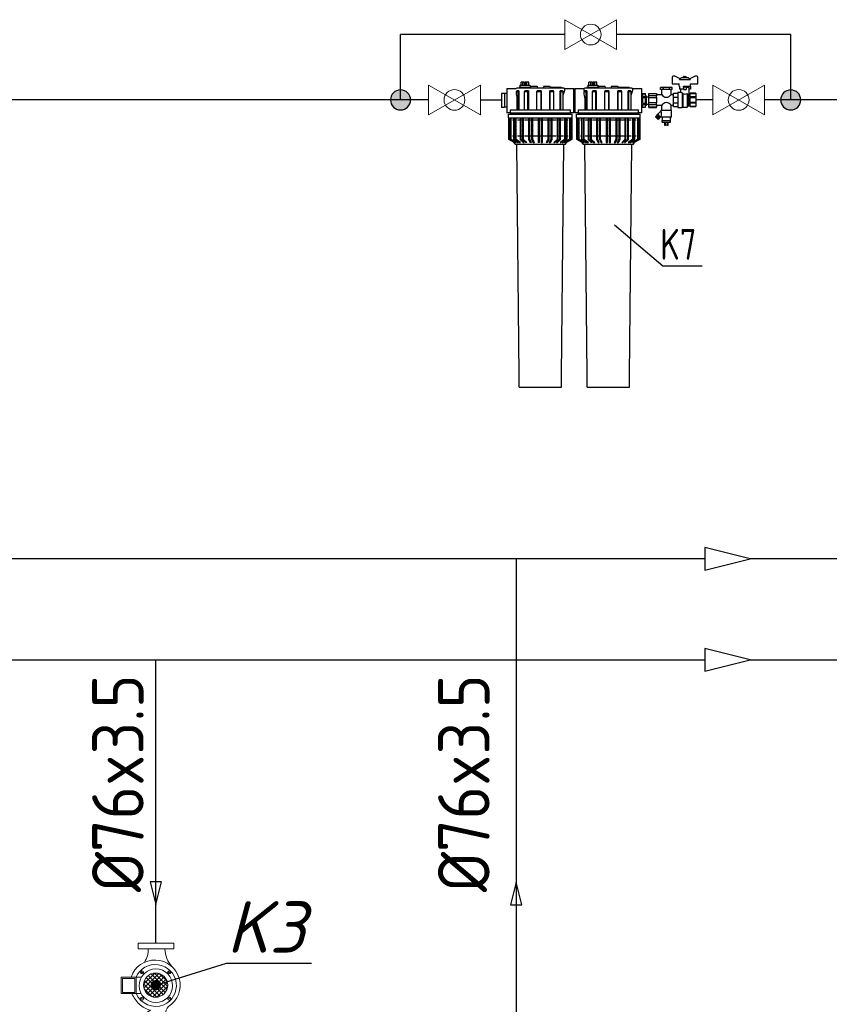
# Model space of a CAD drawing. Header units: metres. Extents: x -54598 to 1827199, y -329446 to -256744.
# Tile 461 of 474: x 283281 to 291151, y -280328 to -270762. Entities that reach past the tile are written whole.
import ezdxf
from ezdxf import colors
from ezdxf.entities.mleader import LeaderData, LeaderLine
from ezdxf.enums import TextEntityAlignment as Align
from ezdxf.lldxf.tags import DXFTag
from ezdxf.math import Vec2, Vec3

# ---------------------------------------------------------------- set-up
doc = ezdxf.new("R2010")
doc.units = ezdxf.units.M
doc.linetypes.add('CONTINOUS', pattern=[0])
doc.layers.add('M_01-HVL', color=240, linetype='Continuous')
for name, color, linetype, lineweight in [('SGM-M-300-DCW', 4, 'ACAD_ISO10W100', 30), ('SGM-M-500-1-HI-HWS-RAD', 1, 'CONTINOUS', 30), ('SGM-M-500-2-HI-HWR-RAD', 7, 'HIDDEN', 30), ('SGM-M-500-9-HI-EQM', 150, 'CONTINOUS', 20), ('SGM-M-700-17-HVAC-WS-COOL-TEXT', 150, 'CONTINOUS', 30)]:
    doc.layers.add(name, color=color, linetype=linetype, lineweight=lineweight)
doc.styles.add('CP_ATTR', font='isocpeur.ttf', dxfattribs={"width": 0.9})
doc.styles.add('ISOC-330-0.77', font='isocpeui.ttf', dxfattribs={"width": 0.77, "height": 330})
doc.styles.add('ISOCPEUR', font='isocpeui.ttf')
doc.styles.add('mek-txt', font='isocpeur.ttf', dxfattribs={"width": 0.9})
doc.styles.add('SGM_MKN', font='isocpeur.ttf', dxfattribs={"width": 0.9, "height": 100})
tags = doc.linetypes.add('ACAD_ISO10W100', pattern=[18.5, 12, -3, 0.5, -3]).pattern_tags.tags
tags[10:11] = [DXFTag(74, 4), DXFTag(75, 0), DXFTag(340, '0'), DXFTag(46, 1.0), DXFTag(50, 0.0), DXFTag(44, 0.0), DXFTag(45, 0.0)]
tags[8:9] = [DXFTag(74, 4), DXFTag(75, 0), DXFTag(340, '0'), DXFTag(46, 1.0), DXFTag(50, 0.0), DXFTag(44, 0.0), DXFTag(45, 0.0)]
tags[6:7] = [DXFTag(74, 4), DXFTag(75, 0), DXFTag(340, '0'), DXFTag(46, 1.0), DXFTag(50, 0.0), DXFTag(44, 0.0), DXFTag(45, 0.0)]
tags[4:5] = [DXFTag(74, 4), DXFTag(75, 0), DXFTag(340, '0'), DXFTag(46, 1.0), DXFTag(50, 0.0), DXFTag(44, 0.0), DXFTag(45, 0.0)]
tags = doc.linetypes.add('HIDDEN', pattern=[0.375, 0.25, -0.125]).pattern_tags.tags
tags[6:7] = [DXFTag(74, 4), DXFTag(75, 0), DXFTag(340, '0'), DXFTag(46, 1.0), DXFTag(50, 0.0), DXFTag(44, 0.0), DXFTag(45, 0.0)]
tags[4:5] = [DXFTag(74, 4), DXFTag(75, 0), DXFTag(340, '0'), DXFTag(46, 1.0), DXFTag(50, 0.0), DXFTag(44, 0.0), DXFTag(45, 0.0)]

# ---------------------------------------------------------------- blocks, each defined once
blk = doc.blocks.new('CPHS_145')
h = blk.add_hatch(color=256)
edge = h.paths.add_edge_path()
edge.add_arc((0, 0), 0.15, 0, 360)
blk.add_circle((0, 0), 0.15)
at = {"linetype": 'ByBlock', "style": 'CP_ATTR', "flags": 9}
for tag, height, p in [('VAL', 0.025, (-0.094, 0.034)), ('NAME', 0.00005, (-0.092, -0.018)), ('GROUP', 0.00005, (-0.092, -0.018)), ('NUMBER', 0.00005, (-0.092, -0.019)), ('PRODUCER', 0.00005, (-0.092, -0.018)), ('ARTICLE', 0.00005, (-0.092, -0.018)), ('CHARACTER', 0.00005, (-0.092, -0.018)), ('PN', 0.00005, (-0.092, -0.018)), ('TEMPERATURE', 0.00005, (-0.092, -0.018)), ('FLOW', 0.00005, (-0.092, -0.018)), ('VOLTAGE', 0.00005, (-0.092, -0.019)), ('WEIGHT', 0.00005, (-0.092, -0.018)), ('OTHER', 0.00005, (-0.092, -0.018)), ('PRODUCT-TYPE', 0.00005, (-0.092, -0.019)), ('ORDER-NO', 0.00005, (-0.092, -0.019)), ('POWER', 0.00005, (-0.092, -0.019)), ('DN', 0.00005, (-0.091, -0.019))]:
    blk.add_attdef(tag, text='', height=height, dxfattribs=at).set_placement(p, align=Align.MIDDLE_LEFT)
blk = doc.blocks.new('Корпус Reflex Fillsoft FG II')
at = {"extrusion": (0, 1, 0)}
for p, q in [((8752.33, 1080.09), (8752.33, 1082.84)), ((8754.21, 1082.84), (8752.33, 1082.84)), ((8754.21, 1080.09), (8754.21, 1082.84)), ((8755.71, 1082.84), (8754.21, 1082.84)), ((8755.71, 1080.34), (8755.71, 1082.84)), ((8757.96, 1082.84), (8756.46, 1082.84)), ((8756.46, 1082.84), (8756.46, 1080.34)), ((8757.96, 1080.09), (8757.96, 1082.84)), ((8759.83, 1082.84), (8757.96, 1082.84)), ((8759.83, 1080.09), (8759.83, 1082.84)), ((8818.33, 1080.09), (8818.33, 1082.84)), ((8820.21, 1082.84), (8818.33, 1082.84)), ((8820.21, 1080.09), (8820.21, 1082.84)), ((8821.71, 1082.84), (8820.21, 1082.84)), ((8821.71, 1080.34), (8821.71, 1082.84)), ((8823.96, 1082.84), (8822.46, 1082.84)), ((8822.46, 1082.84), (8822.46, 1080.34)), ((8823.96, 1080.09), (8823.96, 1082.84)), ((8825.83, 1082.84), (8823.96, 1082.84)), ((8825.83, 1080.09), (8825.83, 1082.84)), ((8899.08, 1087.59), (8899.08, 1081.24)), ((8899.23, 1081.09), (8906.08, 1081.09)), ((8901.83, 1088.59), (8900.08, 1088.59)), ((8906.97, 1086.05), (8901.83, 1088.59)), ((8906.08, 1079.09), (8906.08, 1081.09)), ((8916.93, 1085.13), (8906.24, 1085.13)), ((8907.09, 1085.99), (8906.97, 1086.05)), ((8908.05, 1087.09), (8907, 1086.04)), ((8911.58, 1087.09), (8908.05, 1087.09)), ((8913.27, 1087.35), (8909.89, 1087.35)), ((8909.89, 1087.35), (8909.89, 1087.09)), ((8910.46, 1088.27), (8910.33, 1088.2)), ((8910.33, 1087.35), (8910.33, 1088.2)), ((8910.46, 1088.27), (8912.71, 1088.27)), ((8911.58, 1087.35), (8911.58, 1088.08)), ((8915.11, 1087.09), (8911.58, 1087.09)), ((8912.71, 1088.27), (8912.83, 1088.2)), ((8912.83, 1087.35), (8912.83, 1088.2)), ((8913.27, 1087.35), (8913.27, 1087.09)), ((8915.11, 1087.09), (8916.15, 1086.06)), ((8917.08, 1081.09), (8923.93, 1081.09)), ((8917.08, 1079.09), (8917.08, 1081.09)), ((8923.08, 1088.59), (8921.37, 1088.59)), ((8924.08, 1081.24), (8924.08, 1087.59)), ((8736.33, 1071.84), (8733.33, 1071.84)), ((8733.33, 1071.84), (8733.33, 1065.09)), ((8736.33, 1071.84), (8736.33, 1065.09)), ((8738.58, 1071.69), (8736.33, 1071.69)), ((8738.58, 1076.59), (8738.58, 1065.09)), ((8738.58, 1076.59), (8747.58, 1076.59)), ((8748.36, 1074.59), (8747.74, 1073.89)), ((8747.74, 1071.28), (8747.74, 1073.89)), ((8747.74, 1073.89), (8749.52, 1073.89)), ((8749.25, 1074.59), (8748.36, 1074.59)), ((8793.08, 1077.09), (8749.08, 1077.09)), ((8750.14, 1074.59), (8749.25, 1074.59)), ((8749.52, 1073.89), (8750.14, 1074.59)), ((8749.52, 1056.09), (8749.52, 1073.89)), ((8750.21, 1074.59), (8750.14, 1074.59)), ((8750.21, 1074.59), (8750.21, 1056.09)), ((8750.66, 1078.09), (8750.33, 1077.09)), ((8750.66, 1078.09), (8761.51, 1078.09)), ((8751.26, 1080.09), (8751.08, 1078.09)), ((8751.26, 1080.09), (8760.91, 1080.09)), ((8756.46, 1080.34), (8755.71, 1080.34)), ((8756.09, 1074.59), (8755.71, 1073.89)), ((8755.71, 1056.09), (8755.71, 1073.89)), ((8755.71, 1073.89), (8759, 1073.89)), ((8757.74, 1074.59), (8756.09, 1074.59)), ((8759.38, 1074.59), (8757.74, 1074.59)), ((8759, 1073.89), (8759.38, 1074.59)), ((8759, 1056.09), (8759, 1073.89)), ((8759.43, 1074.59), (8759.38, 1074.59)), ((8759.43, 1074.59), (8759.43, 1056.09)), ((8760.91, 1080.09), (8761.08, 1078.09)), ((8761.82, 1079.09), (8761.21, 1077.09)), ((8761.51, 1078.09), (8761.51, 1078.08)), ((8761.82, 1079.09), (8767.85, 1079.09)), ((8767.84, 1074.59), (8767.8, 1073.89)), ((8767.8, 1056.09), (8767.8, 1073.89)), ((8767.8, 1073.89), (8771.72, 1073.89)), ((8769.8, 1074.59), (8767.84, 1074.59)), ((8767.85, 1079.09), (8768.46, 1077.09)), ((8771.76, 1074.59), (8769.8, 1074.59)), ((8771.72, 1073.89), (8771.76, 1074.59)), ((8771.72, 1056.09), (8771.72, 1073.89)), ((8771.76, 1074.59), (8771.76, 1056.09)), ((8771.76, 1074.59), (8771.76, 1074.59)), ((8774.32, 1079.09), (8773.71, 1077.09)), ((8774.32, 1079.09), (8780.35, 1079.09)), ((8780.35, 1079.09), (8780.96, 1077.09)), ((8780.42, 1056.09), (8780.42, 1074.59)), ((8780.46, 1074.59), (8780.42, 1074.59)), ((8782.21, 1074.59), (8780.46, 1074.59)), ((8780.46, 1074.59), (8780.78, 1073.89)), ((8780.66, 1078.09), (8780.65, 1078.08)), ((8780.66, 1078.09), (8791.51, 1078.09)), ((8780.78, 1056.09), (8780.78, 1073.89)), ((8780.78, 1073.89), (8784.27, 1073.89)), ((8783.95, 1074.59), (8782.21, 1074.59)), ((8784.27, 1073.89), (8783.95, 1074.59)), ((8784.27, 1056.09), (8784.27, 1073.89)), ((8790.5, 1056.09), (8790.5, 1074.59)), ((8790.56, 1074.59), (8790.5, 1074.59)), ((8791.63, 1074.59), (8790.56, 1074.59)), ((8790.56, 1074.59), (8791.15, 1073.89)), ((8791.15, 1056.09), (8791.15, 1073.89)), ((8791.15, 1073.89), (8793.29, 1073.89)), ((8791.51, 1078.09), (8791.83, 1077.09)), ((8792.7, 1074.59), (8791.63, 1074.59)), ((8793.29, 1073.89), (8792.7, 1074.59)), ((8793.29, 1056.09), (8793.29, 1073.89)), ((8794.58, 1076.59), (8803.58, 1076.59)), ((8803.58, 1065.09), (8803.58, 1076.59)), ((8804.58, 1072.59), (8803.58, 1072.59)), ((8804.58, 1076.59), (8804.58, 1065.09)), ((8804.58, 1076.59), (8813.58, 1076.59)), ((8814.36, 1074.59), (8813.74, 1073.89)), ((8813.74, 1071.28), (8813.74, 1073.89)), ((8813.74, 1073.89), (8815.52, 1073.89)), ((8815.25, 1074.59), (8814.36, 1074.59)), ((8859.08, 1077.09), (8815.08, 1077.09)), ((8816.14, 1074.59), (8815.25, 1074.59)), ((8815.52, 1073.89), (8816.14, 1074.59)), ((8815.52, 1056.09), (8815.52, 1073.89)), ((8816.21, 1074.59), (8816.14, 1074.59)), ((8816.21, 1074.59), (8816.21, 1056.09)), ((8816.66, 1078.09), (8816.33, 1077.09)), ((8816.66, 1078.09), (8827.51, 1078.09)), ((8817.26, 1080.09), (8817.08, 1078.09)), ((8817.26, 1080.09), (8826.91, 1080.09)), ((8822.46, 1080.34), (8821.71, 1080.34)), ((8822.09, 1074.59), (8821.71, 1073.89)), ((8821.71, 1056.09), (8821.71, 1073.89)), ((8821.71, 1073.89), (8825, 1073.89)), ((8823.74, 1074.59), (8822.09, 1074.59)), ((8825.38, 1074.59), (8823.74, 1074.59)), ((8825, 1073.89), (8825.38, 1074.59)), ((8825, 1056.09), (8825, 1073.89)), ((8825.43, 1074.59), (8825.38, 1074.59)), ((8825.43, 1074.59), (8825.43, 1056.09)), ((8826.91, 1080.09), (8827.08, 1078.09)), ((8827.82, 1079.09), (8827.21, 1077.09)), ((8827.51, 1078.09), (8827.51, 1078.08)), ((8827.82, 1079.09), (8833.85, 1079.09)), ((8833.84, 1074.59), (8833.8, 1073.89)), ((8833.8, 1056.09), (8833.8, 1073.89)), ((8833.8, 1073.89), (8837.72, 1073.89)), ((8835.8, 1074.59), (8833.84, 1074.59)), ((8833.85, 1079.09), (8834.46, 1077.09)), ((8837.76, 1074.59), (8835.8, 1074.59)), ((8837.72, 1073.89), (8837.76, 1074.59)), ((8837.72, 1056.09), (8837.72, 1073.89)), ((8837.76, 1074.59), (8837.76, 1056.09)), ((8837.76, 1074.59), (8837.76, 1074.59)), ((8840.32, 1079.09), (8839.71, 1077.09)), ((8840.32, 1079.09), (8846.35, 1079.09)), ((8846.35, 1079.09), (8846.96, 1077.09)), ((8846.42, 1056.09), (8846.42, 1074.59)), ((8846.46, 1074.59), (8846.42, 1074.59)), ((8848.21, 1074.59), (8846.46, 1074.59)), ((8846.46, 1074.59), (8846.78, 1073.89)), ((8846.66, 1078.09), (8846.65, 1078.08)), ((8846.66, 1078.09), (8857.51, 1078.09)), ((8846.78, 1056.09), (8846.78, 1073.89)), ((8846.78, 1073.89), (8850.27, 1073.89)), ((8849.95, 1074.59), (8848.21, 1074.59)), ((8850.27, 1073.89), (8849.95, 1074.59)), ((8850.27, 1056.09), (8850.27, 1073.89)), ((8856.5, 1056.09), (8856.5, 1074.59)), ((8856.56, 1074.59), (8856.5, 1074.59)), ((8857.63, 1074.59), (8856.56, 1074.59)), ((8856.56, 1074.59), (8857.15, 1073.89)), ((8857.15, 1056.09), (8857.15, 1073.89)), ((8857.15, 1073.89), (8859.29, 1073.89)), ((8857.51, 1078.09), (8857.83, 1077.09)), ((8858.7, 1074.59), (8857.63, 1074.59)), ((8859.29, 1073.89), (8858.7, 1074.59)), ((8859.29, 1056.09), (8859.29, 1073.89)), ((8860.58, 1076.59), (8869.58, 1076.59)), ((8869.58, 1065.09), (8869.58, 1076.59)), ((8869.58, 1071.69), (8873.33, 1071.69)), ((8870.83, 1071.66), (8873.33, 1071.66)), ((8870.83, 1068.91), (8870.83, 1071.66)), ((8873.33, 1071.66), (8873.33, 1071.69)), ((8873.33, 1068.91), (8873.33, 1071.66)), ((8876.63, 1071.82), (8876.63, 1071.84)), ((8876.63, 1071.84), (8884.13, 1071.84)), ((8876.63, 1071.82), (8884.13, 1071.82)), ((8876.63, 1069.52), (8876.63, 1071.82)), ((8884.13, 1071.82), (8884.13, 1071.84)), ((8884.13, 1071.82), (8884.13, 1069.52)), ((8887.81, 1075.59), (8887.81, 1077.59)), ((8890.7, 1077.59), (8887.81, 1077.59)), ((8890.7, 1075.59), (8887.81, 1075.59)), ((8889.08, 1070.81), (8889.08, 1075.59)), ((8890.7, 1075.59), (8890.7, 1077.59)), ((8896.47, 1077.59), (8890.7, 1077.59)), ((8896.47, 1075.59), (8890.7, 1075.59)), ((8896.47, 1075.59), (8896.47, 1077.59)), ((8899.36, 1077.59), (8896.47, 1077.59)), ((8899.36, 1075.59), (8896.47, 1075.59)), ((8898.08, 1070.81), (8898.08, 1075.59)), ((8899.36, 1075.59), (8899.36, 1077.59)), ((8900.63, 1068.28), (8900.63, 1072.09)), ((8900.63, 1072.09), (8904.63, 1072.09)), ((8904.63, 1073.09), (8904.63, 1058.09)), ((8904.63, 1073.09), (8907.58, 1073.09)), ((8906.08, 1079.09), (8906.23, 1079.09)), ((8906.23, 1079.09), (8906.23, 1076.09)), ((8910.33, 1076.09), (8906.23, 1076.09)), ((8907.58, 1073.09), (8907.58, 1076.09)), ((8908.77, 1072.53), (8908.77, 1058.09)), ((8909.63, 1071.66), (8909.63, 1058.59)), ((8910.33, 1078.09), (8910.33, 1079.09)), ((8910.33, 1079.09), (8917.08, 1079.09)), ((8910.33, 1078.09), (8910.33, 1075.59)), ((8912.83, 1078.09), (8910.33, 1078.09)), ((8910.33, 1075.59), (8912.83, 1075.59)), ((8912.83, 1078.09), (8912.83, 1075.59)), ((8912.83, 1078.09), (8915.58, 1078.09)), ((8913.64, 1071.69), (8913.64, 1058.59)), ((8914.08, 1078.09), (8914.08, 1079.09)), ((8915.58, 1071.34), (8915.58, 1078.09)), ((8915.64, 1076.09), (8915.58, 1076.09)), ((8915.64, 1076.09), (8915.64, 1079.09)), ((8916.94, 1076.09), (8915.64, 1076.09)), ((8916.63, 1072.09), (8916.63, 1071.92)), ((8922.13, 1072.09), (8916.63, 1072.09)), ((8916.63, 1071.92), (8922.13, 1071.92)), ((8916.63, 1068.45), (8916.63, 1071.92)), ((8916.94, 1079.09), (8916.94, 1076.09)), ((8922.13, 1072.09), (8922.13, 1071.92)), ((8922.13, 1071.92), (8922.13, 1068.45)), ((8733.33, 1065.09), (8733.33, 1058.34)), ((8736.33, 1065.09), (8736.33, 1058.34)), ((8738.58, 1065.09), (8738.58, 1053.09)), ((8748.66, 1056.09), (8748.66, 1065.09)), ((8804.58, 1071.1), (8803.58, 1071.1)), ((8804.58, 1068.43), (8803.58, 1068.43)), ((8803.58, 1053.09), (8803.58, 1065.09)), ((8804.58, 1065.09), (8803.58, 1065.09)), ((8804.58, 1065.09), (8804.58, 1053.09)), ((8814.66, 1056.09), (8814.66, 1065.09)), ((8869.58, 1053.09), (8869.58, 1065.09)), ((8870.83, 1068.91), (8873.33, 1068.91)), ((8870.83, 1067.84), (8873.33, 1067.84)), ((8870.83, 1062.34), (8870.83, 1067.84)), ((8870.83, 1062.34), (8873.33, 1062.34)), ((8873.33, 1069.59), (8874.33, 1069.59)), ((8873.33, 1067.84), (8873.33, 1068.91)), ((8873.33, 1062.34), (8873.33, 1067.84)), ((8873.33, 1061.27), (8873.33, 1062.34)), ((8874.33, 1060.59), (8874.33, 1069.59)), ((8874.33, 1068.59), (8876.63, 1068.59)), ((8884.13, 1069.52), (8876.63, 1069.52)), ((8876.63, 1067.98), (8876.63, 1069.52)), ((8876.63, 1067.98), (8884.13, 1067.98)), ((8876.63, 1062.89), (8876.63, 1067.98)), ((8884.13, 1062.89), (8876.63, 1062.89)), ((8876.63, 1061.25), (8876.63, 1062.89)), ((8884.13, 1070.81), (8889.08, 1070.81)), ((8884.13, 1067.98), (8884.13, 1069.52)), ((8884.13, 1067.98), (8884.13, 1062.89)), ((8884.13, 1061.25), (8884.13, 1062.89)), ((8898.08, 1070.81), (8900.63, 1070.81)), ((8900.63, 1062.9), (8900.63, 1068.28)), ((8900.63, 1068.28), (8904.63, 1068.28)), ((8900.63, 1059.09), (8900.63, 1062.9)), ((8900.63, 1062.9), (8904.63, 1062.9)), ((8915.13, 1071.04), (8915.13, 1059.84)), ((8915.58, 1071.34), (8916.63, 1071.34)), ((8916.63, 1068.45), (8916.63, 1068.05)), ((8922.13, 1068.45), (8916.63, 1068.45)), ((8916.63, 1068.05), (8922.13, 1068.05)), ((8916.63, 1063.13), (8916.63, 1068.05)), ((8916.63, 1063.13), (8916.63, 1062.73)), ((8922.13, 1063.13), (8916.63, 1063.13)), ((8916.63, 1062.73), (8922.13, 1062.73)), ((8916.63, 1059.25), (8916.63, 1062.73)), ((8922.13, 1068.45), (8922.13, 1068.05)), ((8922.13, 1068.05), (8922.13, 1063.13)), ((8922.13, 1063.13), (8922.13, 1062.73)), ((8922.13, 1062.73), (8922.13, 1059.25)), ((8736.33, 1058.34), (8733.33, 1058.34)), ((8738.58, 1058.49), (8736.33, 1058.49)), ((8741.76, 1053.09), (8738.58, 1053.09)), ((8741.76, 1056.09), (8741.76, 1053.09)), ((8741.76, 1056.09), (8800.41, 1056.09)), ((8741.76, 1053.09), (8800.41, 1053.09)), ((8744.33, 1051.74), (8744.33, 1053.09)), ((8797.83, 1051.74), (8797.83, 1053.09)), ((8800.41, 1053.09), (8800.41, 1056.09)), ((8803.58, 1053.09), (8800.41, 1053.09)), ((8804.58, 1061.75), (8803.58, 1061.75)), ((8804.58, 1059.07), (8803.58, 1059.07)), ((8804.58, 1057.59), (8803.58, 1057.59)), ((8807.76, 1053.09), (8804.58, 1053.09)), ((8807.76, 1056.09), (8807.76, 1053.09)), ((8807.76, 1056.09), (8866.41, 1056.09)), ((8807.76, 1053.09), (8866.41, 1053.09)), ((8810.33, 1051.74), (8810.33, 1053.09)), ((8863.83, 1051.74), (8863.83, 1053.09)), ((8866.41, 1053.09), (8866.41, 1056.09)), ((8869.58, 1053.09), (8866.41, 1053.09)), ((8869.58, 1058.49), (8873.33, 1058.49)), ((8870.83, 1061.27), (8873.33, 1061.27)), ((8870.83, 1058.52), (8870.83, 1061.27)), ((8870.83, 1058.52), (8873.33, 1058.52)), ((8873.33, 1058.52), (8873.33, 1061.27)), ((8873.33, 1060.59), (8874.33, 1060.59)), ((8873.33, 1058.49), (8873.33, 1058.52)), ((8874.33, 1061.59), (8876.63, 1061.59)), ((8876.63, 1061.25), (8884.13, 1061.25)), ((8876.63, 1058.46), (8876.63, 1061.25)), ((8884.13, 1058.46), (8876.63, 1058.46)), ((8876.63, 1058.34), (8876.63, 1058.46)), ((8876.63, 1058.34), (8884.13, 1058.34)), ((8884.13, 1061.25), (8884.13, 1058.46)), ((8884.13, 1060.36), (8889.08, 1060.36)), ((8884.13, 1058.34), (8884.13, 1058.46)), ((8885.2, 1051.62), (8888.58, 1055)), ((8888.58, 1055.59), (8898.58, 1055.59)), ((8888.58, 1055), (8888.58, 1055.59)), ((8889.08, 1055.59), (8889.08, 1060.36)), ((8898.08, 1060.36), (8900.63, 1060.36)), ((8898.08, 1055.59), (8898.08, 1060.36)), ((8898.58, 1049.09), (8898.58, 1055.59)), ((8900.63, 1059.09), (8904.63, 1059.09)), ((8904.63, 1058.09), (8908.77, 1058.09)), ((8909.63, 1058.59), (8908.77, 1058.09)), ((8909.63, 1058.59), (8913.64, 1058.59)), ((8915.13, 1059.84), (8913.64, 1058.59)), ((8915.13, 1059.84), (8916.63, 1059.84)), ((8916.63, 1059.25), (8916.63, 1059.09)), ((8922.13, 1059.25), (8916.63, 1059.25)), ((8916.63, 1059.09), (8922.13, 1059.09)), ((8922.13, 1059.25), (8922.13, 1059.09)), ((8740.08, 1051.74), (8802.08, 1051.74)), ((8740.08, 1048.24), (8740.08, 1051.74)), ((8740.08, 1048.24), (8802.08, 1048.24)), ((8740.53, 1047.72), (8740.08, 1048.24)), ((8740.53, 1027.24), (8740.53, 1047.81)), ((8741.37, 1047.81), (8741.37, 1027.24)), ((8741.76, 1027.24), (8741.76, 1047.74)), ((8742.3, 1047.74), (8742.3, 1027.24)), ((8742.68, 1027.24), (8742.68, 1047.81)), ((8743.99, 1046.24), (8745.12, 1046.24)), ((8745.12, 1047.81), (8745.12, 1027.24)), ((8745.85, 1027.24), (8745.85, 1047.74)), ((8746.88, 1047.74), (8746.88, 1027.24)), ((8747.62, 1027.24), (8747.62, 1047.81)), ((8748.73, 1046.24), (8751.41, 1046.24)), ((8751.41, 1047.81), (8751.41, 1027.24)), ((8752.42, 1027.24), (8752.42, 1047.74)), ((8753.19, 1046.24), (8753.83, 1046.24)), ((8753.83, 1047.74), (8753.83, 1027.24)), ((8754.84, 1027.24), (8754.84, 1047.81)), ((8755.65, 1046.24), (8759.62, 1046.24)), ((8759.62, 1047.81), (8759.62, 1027.24)), ((8760.81, 1027.24), (8760.81, 1047.74)), ((8761.22, 1046.24), (8762.47, 1046.24)), ((8762.47, 1047.74), (8762.47, 1027.24)), ((8763.66, 1027.24), (8763.66, 1047.81)), ((8764.09, 1046.24), (8768.96, 1046.24)), ((8768.96, 1047.81), (8768.96, 1027.24)), ((8770.21, 1027.24), (8770.21, 1047.74)), ((8770.21, 1046.24), (8771.96, 1046.24)), ((8771.96, 1047.74), (8771.96, 1027.24)), ((8773.21, 1027.24), (8773.21, 1047.81)), ((8773.21, 1046.24), (8778.08, 1046.24)), ((8778.5, 1047.81), (8778.5, 1027.24)), ((8779.69, 1027.24), (8779.69, 1047.74)), ((8779.69, 1046.24), (8780.95, 1046.24)), ((8781.35, 1047.74), (8781.35, 1027.24)), ((8782.54, 1027.24), (8782.54, 1047.81)), ((8782.54, 1046.24), (8786.51, 1046.24)), ((8787.32, 1047.81), (8787.32, 1027.24)), ((8788.33, 1027.24), (8788.33, 1047.74)), ((8788.33, 1046.24), (8788.98, 1046.24)), ((8789.75, 1047.74), (8789.75, 1027.24)), ((8790.76, 1027.24), (8790.76, 1047.81)), ((8790.76, 1046.24), (8793.43, 1046.24)), ((8794.55, 1047.81), (8794.55, 1027.24)), ((8795.28, 1027.24), (8795.28, 1047.74)), ((8796.31, 1047.74), (8796.31, 1027.24)), ((8797.05, 1027.24), (8797.05, 1047.81)), ((8797.05, 1046.24), (8798.17, 1046.24)), ((8799.48, 1047.81), (8799.48, 1027.24)), ((8799.87, 1027.24), (8799.87, 1047.74)), ((8800.41, 1047.74), (8800.41, 1027.24)), ((8800.79, 1027.24), (8800.79, 1047.81)), ((8801.63, 1047.72), (8802.08, 1048.24)), ((8801.63, 1047.81), (8801.63, 1027.24)), ((8802.08, 1048.24), (8802.08, 1051.74)), ((8806.08, 1051.74), (8868.08, 1051.74)), ((8806.08, 1048.24), (8806.08, 1051.74)), ((8806.08, 1048.24), (8868.08, 1048.24)), ((8806.53, 1047.72), (8806.08, 1048.24)), ((8806.53, 1027.24), (8806.53, 1047.81)), ((8807.37, 1047.81), (8807.37, 1027.24)), ((8807.76, 1027.24), (8807.76, 1047.74)), ((8808.3, 1047.74), (8808.3, 1027.24)), ((8808.68, 1027.24), (8808.68, 1047.81)), ((8809.99, 1046.24), (8811.12, 1046.24)), ((8811.12, 1047.81), (8811.12, 1027.24)), ((8811.85, 1027.24), (8811.85, 1047.74)), ((8812.88, 1047.74), (8812.88, 1027.24)), ((8813.62, 1027.24), (8813.62, 1047.81)), ((8814.73, 1046.24), (8817.41, 1046.24)), ((8817.41, 1047.81), (8817.41, 1027.24)), ((8818.42, 1027.24), (8818.42, 1047.74)), ((8819.19, 1046.24), (8819.83, 1046.24)), ((8819.83, 1047.74), (8819.83, 1027.24)), ((8820.84, 1027.24), (8820.84, 1047.81)), ((8821.65, 1046.24), (8825.62, 1046.24)), ((8825.62, 1047.81), (8825.62, 1027.24)), ((8826.81, 1027.24), (8826.81, 1047.74)), ((8827.22, 1046.24), (8828.47, 1046.24)), ((8828.47, 1047.74), (8828.47, 1027.24)), ((8829.66, 1027.24), (8829.66, 1047.81)), ((8830.09, 1046.24), (8834.96, 1046.24)), ((8834.96, 1047.81), (8834.96, 1027.24)), ((8836.21, 1027.24), (8836.21, 1047.74)), ((8836.21, 1046.24), (8837.96, 1046.24)), ((8837.96, 1047.74), (8837.96, 1027.24)), ((8839.21, 1027.24), (8839.21, 1047.81)), ((8839.21, 1046.24), (8844.08, 1046.24)), ((8844.5, 1047.81), (8844.5, 1027.24)), ((8845.69, 1027.24), (8845.69, 1047.74)), ((8845.69, 1046.24), (8846.95, 1046.24)), ((8847.35, 1047.74), (8847.35, 1027.24)), ((8848.54, 1027.24), (8848.54, 1047.81)), ((8848.54, 1046.24), (8852.51, 1046.24)), ((8853.32, 1047.81), (8853.32, 1027.24)), ((8854.33, 1027.24), (8854.33, 1047.74)), ((8854.33, 1046.24), (8854.98, 1046.24)), ((8855.75, 1047.74), (8855.75, 1027.24)), ((8856.76, 1027.24), (8856.76, 1047.81)), ((8856.76, 1046.24), (8859.43, 1046.24)), ((8860.55, 1047.81), (8860.55, 1027.24)), ((8861.28, 1027.24), (8861.28, 1047.74)), ((8862.31, 1047.74), (8862.31, 1027.24)), ((8863.05, 1027.24), (8863.05, 1047.81)), ((8863.05, 1046.24), (8864.17, 1046.24)), ((8865.48, 1047.81), (8865.48, 1027.24)), ((8865.87, 1027.24), (8865.87, 1047.74)), ((8866.41, 1047.74), (8866.41, 1027.24)), ((8866.79, 1027.24), (8866.79, 1047.81)), ((8867.63, 1047.72), (8868.08, 1048.24)), ((8867.63, 1047.81), (8867.63, 1027.24)), ((8868.08, 1048.24), (8868.08, 1051.74)), ((8883.08, 1049.15), (8883.26, 1049.33)), ((8883.08, 1049.15), (8885.56, 1046.68)), ((8883.26, 1049.33), (8883.79, 1050.21)), ((8883.26, 1049.33), (8885.74, 1046.85)), ((8883.79, 1050.21), (8884.13, 1049.87)), ((8883.97, 1050.03), (8884.49, 1050.91)), ((8884.13, 1049.87), (8886.62, 1047.38)), ((8884.49, 1050.91), (8887.32, 1048.09)), ((8884.67, 1050.74), (8885.2, 1051.62)), ((8885.2, 1051.62), (8888.03, 1048.79)), ((8885.56, 1046.68), (8885.74, 1046.85)), ((8885.74, 1046.85), (8886.62, 1047.38)), ((8886.44, 1047.56), (8887.32, 1048.09)), ((8887.15, 1048.26), (8888.03, 1048.79)), ((8888.03, 1048.79), (8888.58, 1049.35)), ((8888.58, 1049.09), (8888.58, 1049.35)), ((8888.58, 1049.09), (8898.58, 1049.09)), ((8889.08, 1048.59), (8889.08, 1049.09)), ((8889.08, 1048.59), (8889.58, 1048.59)), ((8889.58, 1048.59), (8889.58, 1045.59)), ((8889.58, 1045.59), (8897.58, 1045.59)), ((8889.58, 1044.09), (8889.58, 1045.59)), ((8889.58, 1044.09), (8897.58, 1044.09)), ((8891.58, 1043.59), (8891.58, 1044.09)), ((8891.58, 1043.59), (8891.83, 1043.59)), ((8891.83, 1043.59), (8891.83, 1041.09)), ((8892.61, 1043.59), (8894.55, 1043.59)), ((8892.61, 1041.09), (8892.61, 1043.59)), ((8894.55, 1043.59), (8894.55, 1041.09)), ((8895.33, 1043.59), (8895.58, 1043.59)), ((8895.33, 1041.09), (8895.33, 1043.59)), ((8895.58, 1043.59), (8895.58, 1044.09)), ((8897.58, 1048.59), (8898.08, 1048.59)), ((8897.58, 1045.59), (8897.58, 1048.59)), ((8897.58, 1044.09), (8897.58, 1045.59)), ((8898.08, 1048.59), (8898.08, 1049.09)), ((8891.83, 1041.09), (8892.61, 1041.09)), ((8894.55, 1041.09), (8892.61, 1041.09)), ((8894.55, 1041.09), (8895.33, 1041.09)), ((8745.76, 1024.27), (8740.53, 1027.24)), ((8741.37, 1027.24), (8746.35, 1024.27)), ((8741.76, 1027.24), (8741.37, 1027.24)), ((8746.63, 1024.33), (8741.76, 1027.24)), ((8742.3, 1027.24), (8747.17, 1024.33)), ((8742.68, 1027.24), (8742.3, 1027.24)), ((8747.66, 1024.27), (8742.68, 1027.24)), ((8743.99, 1030.74), (8745.12, 1030.74)), ((8745.12, 1027.24), (8749.35, 1024.27)), ((8745.85, 1027.24), (8745.12, 1027.24)), ((8746.58, 1022.74), (8745.63, 1024.35)), ((8749.99, 1024.33), (8745.85, 1027.24)), ((8746.88, 1027.24), (8751.02, 1024.33)), ((8747.62, 1027.24), (8746.88, 1027.24)), ((8751.85, 1024.27), (8747.62, 1027.24)), ((8748.73, 1030.74), (8751.41, 1030.74)), ((8751.41, 1027.24), (8754.48, 1024.27)), ((8752.42, 1027.24), (8751.41, 1027.24)), ((8755.43, 1024.33), (8752.42, 1027.24)), ((8753.19, 1030.74), (8753.83, 1030.74)), ((8753.83, 1027.24), (8756.84, 1024.33)), ((8754.84, 1027.24), (8753.83, 1027.24)), ((8757.92, 1024.27), (8754.84, 1027.24)), ((8755.65, 1030.74), (8759.62, 1030.74)), ((8759.62, 1027.24), (8761.24, 1024.27)), ((8760.81, 1027.24), (8759.62, 1027.24)), ((8762.39, 1024.33), (8760.81, 1027.24)), ((8761.22, 1030.74), (8762.47, 1030.74)), ((8762.47, 1027.24), (8764.06, 1024.33)), ((8763.66, 1027.24), (8762.47, 1027.24)), ((8765.28, 1024.27), (8763.66, 1027.24)), ((8764.09, 1030.74), (8768.96, 1030.74)), ((8768.96, 1027.24), (8768.96, 1024.27)), ((8770.21, 1027.24), (8768.96, 1027.24)), ((8770.21, 1030.74), (8771.96, 1030.74)), ((8770.21, 1024.33), (8770.21, 1027.24)), ((8771.96, 1027.24), (8771.96, 1024.33)), ((8773.21, 1027.24), (8771.96, 1027.24)), ((8773.21, 1030.74), (8778.08, 1030.74)), ((8773.21, 1024.27), (8773.21, 1027.24)), ((8778.5, 1027.24), (8776.89, 1024.27)), ((8778.11, 1024.33), (8779.69, 1027.24)), ((8779.69, 1027.24), (8778.5, 1027.24)), ((8779.69, 1030.74), (8780.95, 1030.74)), ((8781.35, 1027.24), (8779.77, 1024.33)), ((8780.93, 1024.27), (8782.54, 1027.24)), ((8782.54, 1027.24), (8781.35, 1027.24)), ((8782.54, 1030.74), (8786.51, 1030.74)), ((8787.32, 1027.24), (8784.25, 1024.27)), ((8785.32, 1024.33), (8788.33, 1027.24)), ((8789.75, 1027.24), (8786.74, 1024.33)), ((8788.33, 1027.24), (8787.32, 1027.24)), ((8787.68, 1024.27), (8790.76, 1027.24)), ((8788.33, 1030.74), (8788.98, 1030.74)), ((8790.76, 1027.24), (8789.75, 1027.24)), ((8794.55, 1027.24), (8790.32, 1024.27)), ((8790.76, 1030.74), (8793.43, 1030.74)), ((8791.14, 1024.33), (8795.28, 1027.24)), ((8796.31, 1027.24), (8792.17, 1024.33)), ((8792.82, 1024.27), (8797.05, 1027.24)), ((8799.48, 1027.24), (8794.51, 1024.27)), ((8795.28, 1027.24), (8794.55, 1027.24)), ((8795, 1024.33), (8799.87, 1027.24)), ((8800.41, 1027.24), (8795.54, 1024.33)), ((8795.58, 1022.74), (8796.54, 1024.35)), ((8795.82, 1024.27), (8800.79, 1027.24)), ((8797.05, 1027.24), (8796.31, 1027.24)), ((8801.63, 1027.24), (8796.4, 1024.27)), ((8797.05, 1030.74), (8798.17, 1030.74)), ((8799.87, 1027.24), (8799.48, 1027.24)), ((8800.79, 1027.24), (8800.41, 1027.24)), ((8811.76, 1024.27), (8806.53, 1027.24)), ((8807.37, 1027.24), (8812.35, 1024.27)), ((8807.76, 1027.24), (8807.37, 1027.24)), ((8812.63, 1024.33), (8807.76, 1027.24)), ((8808.3, 1027.24), (8813.17, 1024.33)), ((8808.68, 1027.24), (8808.3, 1027.24)), ((8813.66, 1024.27), (8808.68, 1027.24)), ((8809.99, 1030.74), (8811.12, 1030.74)), ((8811.12, 1027.24), (8815.35, 1024.27)), ((8811.85, 1027.24), (8811.12, 1027.24)), ((8812.58, 1022.74), (8811.63, 1024.35)), ((8815.99, 1024.33), (8811.85, 1027.24)), ((8812.88, 1027.24), (8817.02, 1024.33)), ((8813.62, 1027.24), (8812.88, 1027.24)), ((8817.85, 1024.27), (8813.62, 1027.24)), ((8814.73, 1030.74), (8817.41, 1030.74)), ((8817.41, 1027.24), (8820.48, 1024.27)), ((8818.42, 1027.24), (8817.41, 1027.24)), ((8821.43, 1024.33), (8818.42, 1027.24)), ((8819.19, 1030.74), (8819.83, 1030.74)), ((8819.83, 1027.24), (8822.84, 1024.33)), ((8820.84, 1027.24), (8819.83, 1027.24)), ((8823.92, 1024.27), (8820.84, 1027.24)), ((8821.65, 1030.74), (8825.62, 1030.74)), ((8825.62, 1027.24), (8827.24, 1024.27)), ((8826.81, 1027.24), (8825.62, 1027.24)), ((8828.39, 1024.33), (8826.81, 1027.24)), ((8827.22, 1030.74), (8828.47, 1030.74)), ((8828.47, 1027.24), (8830.06, 1024.33)), ((8829.66, 1027.24), (8828.47, 1027.24)), ((8831.28, 1024.27), (8829.66, 1027.24)), ((8830.09, 1030.74), (8834.96, 1030.74)), ((8834.96, 1027.24), (8834.96, 1024.27)), ((8836.21, 1027.24), (8834.96, 1027.24)), ((8836.21, 1030.74), (8837.96, 1030.74)), ((8836.21, 1024.33), (8836.21, 1027.24)), ((8837.96, 1027.24), (8837.96, 1024.33)), ((8839.21, 1027.24), (8837.96, 1027.24)), ((8839.21, 1030.74), (8844.08, 1030.74)), ((8839.21, 1024.27), (8839.21, 1027.24)), ((8844.5, 1027.24), (8842.89, 1024.27)), ((8844.11, 1024.33), (8845.69, 1027.24)), ((8845.69, 1027.24), (8844.5, 1027.24)), ((8845.69, 1030.74), (8846.95, 1030.74)), ((8847.35, 1027.24), (8845.77, 1024.33)), ((8846.93, 1024.27), (8848.54, 1027.24)), ((8848.54, 1027.24), (8847.35, 1027.24)), ((8848.54, 1030.74), (8852.51, 1030.74)), ((8853.32, 1027.24), (8850.25, 1024.27)), ((8851.32, 1024.33), (8854.33, 1027.24)), ((8855.75, 1027.24), (8852.74, 1024.33)), ((8854.33, 1027.24), (8853.32, 1027.24)), ((8853.68, 1024.27), (8856.76, 1027.24)), ((8854.33, 1030.74), (8854.98, 1030.74)), ((8856.76, 1027.24), (8855.75, 1027.24)), ((8860.55, 1027.24), (8856.32, 1024.27)), ((8856.76, 1030.74), (8859.43, 1030.74)), ((8857.14, 1024.33), (8861.28, 1027.24)), ((8862.31, 1027.24), (8858.17, 1024.33)), ((8858.82, 1024.27), (8863.05, 1027.24)), ((8865.48, 1027.24), (8860.51, 1024.27)), ((8861.28, 1027.24), (8860.55, 1027.24)), ((8861, 1024.33), (8865.87, 1027.24)), ((8866.41, 1027.24), (8861.54, 1024.33)), ((8861.58, 1022.74), (8862.54, 1024.35)), ((8861.82, 1024.27), (8866.79, 1027.24)), ((8863.05, 1027.24), (8862.31, 1027.24)), ((8867.63, 1027.24), (8862.4, 1024.27)), ((8863.05, 1030.74), (8864.17, 1030.74)), ((8865.87, 1027.24), (8865.48, 1027.24)), ((8866.79, 1027.24), (8866.41, 1027.24)), ((8746.58, 1022.74), (8795.58, 1022.74)), ((8750.58, 798.09), (8748.17, 1022.74)), ((8791.58, 798.09), (8794, 1022.74)), ((8812.58, 1022.74), (8861.58, 1022.74)), ((8816.58, 798.09), (8814.17, 1022.74)), ((8857.58, 798.09), (8860, 1022.74)), ((8750.58, 786.59), (8750.58, 798.09)), ((8791.58, 786.59), (8791.58, 798.09)), ((8816.58, 786.59), (8816.58, 798.09)), ((8857.58, 786.59), (8857.58, 798.09)), ((8750.58, 786.59), (8791.58, 786.59)), ((8816.58, 786.59), (8857.58, 786.59))]:
    blk.add_line(p, q, dxfattribs=at)
for p, q in [((8906.24, 1085.13), (8907.09, 1085.99)), ((8916.06, 1086.02), (8921.37, 1088.59)), ((8916.06, 1086.02), (8916.93, 1085.13)), ((8793.29, 1070.09), (8794.83, 1074.96)), ((8813.26, 1075.34), (8813.74, 1073.89)), ((8859.29, 1070.09), (8860.83, 1074.96)), ((8908.77, 1072.53), (8909.63, 1071.66)), ((8915.58, 1071.34), (8915.13, 1071.04)), ((8741.37, 1047.81), (8741.76, 1047.74)), ((8742.3, 1047.74), (8742.68, 1047.81)), ((8745.12, 1047.81), (8745.85, 1047.74)), ((8746.88, 1047.74), (8747.62, 1047.81)), ((8751.41, 1047.81), (8752.42, 1047.74)), ((8753.83, 1047.74), (8754.84, 1047.81)), ((8759.62, 1047.81), (8760.81, 1047.74)), ((8762.47, 1047.74), (8763.66, 1047.81)), ((8768.96, 1047.81), (8770.21, 1047.74)), ((8771.96, 1047.74), (8773.21, 1047.81)), ((8778.5, 1047.81), (8779.69, 1047.74)), ((8781.35, 1047.74), (8782.54, 1047.81)), ((8787.32, 1047.81), (8788.33, 1047.74)), ((8789.75, 1047.74), (8790.76, 1047.81)), ((8794.55, 1047.81), (8795.28, 1047.74)), ((8796.31, 1047.74), (8797.05, 1047.81)), ((8799.48, 1047.81), (8799.87, 1047.74)), ((8800.41, 1047.74), (8800.79, 1047.81)), ((8746.35, 1024.27), (8746.63, 1024.33)), ((8747.17, 1024.33), (8747.66, 1024.27)), ((8749.35, 1024.27), (8749.99, 1024.33)), ((8751.02, 1024.33), (8751.85, 1024.27)), ((8754.48, 1024.27), (8755.43, 1024.33)), ((8757.92, 1024.27), (8756.84, 1024.33)), ((8762.39, 1024.33), (8761.24, 1024.27)), ((8764.06, 1024.33), (8765.28, 1024.27)), ((8770.21, 1024.33), (8768.96, 1024.27)), ((8771.96, 1024.33), (8773.21, 1024.27)), ((8778.11, 1024.33), (8776.89, 1024.27)), ((8779.77, 1024.33), (8780.93, 1024.27)), ((8784.25, 1024.27), (8785.32, 1024.33)), ((8786.74, 1024.33), (8787.68, 1024.27)), ((8790.32, 1024.27), (8791.14, 1024.33)), ((8792.17, 1024.33), (8792.82, 1024.27)), ((8794.51, 1024.27), (8795, 1024.33)), ((8795.54, 1024.33), (8795.82, 1024.27)), ((8812.35, 1024.27), (8812.63, 1024.33)), ((8813.17, 1024.33), (8813.66, 1024.27)), ((8815.35, 1024.27), (8815.99, 1024.33)), ((8817.02, 1024.33), (8817.85, 1024.27)), ((8821.43, 1024.33), (8820.48, 1024.27)), ((8822.84, 1024.33), (8823.92, 1024.27)), ((8827.24, 1024.27), (8828.39, 1024.33)), ((8830.06, 1024.33), (8831.28, 1024.27)), ((8834.96, 1024.27), (8836.21, 1024.33)), ((8837.96, 1024.33), (8839.21, 1024.27)), ((8842.89, 1024.27), (8844.11, 1024.33)), ((8845.77, 1024.33), (8846.93, 1024.27)), ((8850.25, 1024.27), (8851.32, 1024.33)), ((8852.74, 1024.33), (8853.68, 1024.27)), ((8856.32, 1024.27), (8857.14, 1024.33)), ((8858.17, 1024.33), (8858.82, 1024.27)), ((8860.51, 1024.27), (8861, 1024.33)), ((8861.54, 1024.33), (8861.82, 1024.27))]:
    blk.add_line(p, q)
for centre, radius, start, end in [((8900.08, 1087.59), 1, 90, 180), ((8899.23, 1081.24), 0.15, 180, 270), ((8910.96, 1086.39), 1.81, 69.74384, 110.25616), ((8912.21, 1086.39), 1.81, 69.74384, 110.25616), ((8923.08, 1087.59), 1, 0, 90), ((8923.93, 1081.24), 0.15, 270, 0), ((8749.08, 1074.59), 2.5, 90, 126.8699), ((8793.08, 1074.59), 2.5, 53.1301, 90), ((8793.18, 1075.54), 1.75, 340.57294, 36.8272), ((8814.88, 1075.59), 1.64, 142.44564, 188.76181), ((8815.08, 1074.59), 2.5, 90, 126.8699), ((8859.08, 1074.59), 2.5, 53.1301, 90), ((8859.18, 1075.54), 1.75, 340.57294, 36.8272), ((8913.55, 1084.19), 12.6, 241.75602, 247.71611), ((8911.59, 1077.42), 6.09, 251.28316, 289.75262), ((8916.39, 1075.91), 5.04, 236.93285, 255.52984), ((8893.58, 1073.47), 5.23, 210.54345, 329.45655), ((8893.58, 1057.71), 5.23, 30.54345, 149.45655), ((8878.99, 1052.17), 10, 343.56493, 16.43507)]:
    blk.add_arc(centre, radius, start, end)
for centre in [(8742.8, 1065.09), (8808.8, 1065.09)]:
    blk.add_ellipse(centre, major_axis=(0, 11.5), ratio=0.509525, start_param=4.712389, end_param=5.280616)
blk = doc.blocks.new('*U23')
blk.add_lwpolyline([(-14, 8), (-14, -8), (14, 8), (14, -8), (-14, 8)])
blk.add_circle((0, 0), 5.6)
at = {"style": 'mek-txt', "width": 0.75}
for tag, p in [('KOD2', (0, 17.58)), ('KOD1', (0.57, 13.47))]:
    blk.add_attdef(tag, text='', height=5, dxfattribs=at).set_placement(p, align=Align.MIDDLE_CENTER)
blk = doc.blocks.new('_None')
blk = doc.blocks.new('-IT-YON OK')
at = {"color": 0, "ltscale": 30}
blk.add_lwpolyline([(-16, 4), (0, 0), (-16, -4), (-16, 4)], dxfattribs=at)
blk.add_solid([(-16, 4), (0, 0), (-16, -4), (-16, 4)], dxfattribs=at)
blk = doc.blocks.new('--SOEM-POMPAKOLON')
for p, q in [((6.9, 0), (-6.9, 0)), ((-6.9, 0), (-6.9, -2.32)), ((6.9, -2.32), (6.9, 0)), ((-6.9, -2.32), (6.9, -2.32)), ((-5.02, -10.79), (-5.77, -11.21)), ((4.73, -10.79), (5.48, -11.21)), ((-5.8, -12.94), (-13.55, -12.94)), ((-13.55, -12.94), (-13.55, -19.3)), ((-13.04, -18.77), (-13.04, -13.38)), ((-13.04, -13.38), (-8.24, -13.38)), ((-8.24, -13.38), (-8.24, -18.77)), ((-7.76, -19.3), (-7.76, -12.94)), ((-4.83, -16.72), (0.34, -11.55)), ((1.08, -20.78), (-4.69, -15)), ((-4.64, -14.84), (-1.54, -11.74)), ((-4.48, -18.07), (1.69, -11.9)), ((2.28, -20.27), (-4.18, -13.81)), ((-3.85, -19.14), (2.76, -12.53)), ((3.22, -19.52), (-3.43, -12.86)), ((-2.99, -19.98), (3.6, -13.38)), ((3.95, -18.55), (-2.46, -12.14)), ((-1.91, -20.6), (4.22, -14.47)), ((4.43, -17.33), (-1.25, -11.66)), ((4.54, -15.74), (0.35, -11.55)), ((-8.24, -18.77), (-13.04, -18.77)), ((-0.46, -20.93), (-4.84, -16.55)), ((-0.54, -20.92), (4.54, -15.84)), ((1.4, -20.68), (4.3, -17.78)), ((-13.55, -19.3), (-5.66, -19.3)), ((-5.02, -21.37), (-5.77, -20.94)), ((4.73, -21.37), (5.48, -20.94)), ((-6.9, -32.6), (-6.9, -30.28)), ((-6.9, -30.28), (6.9, -30.28)), ((6.9, -30.28), (6.9, -32.6)), ((6.9, -32.6), (-6.9, -32.6))]:
    blk.add_line(p, q)
for centre, radius in [((-0.05, -16), 6.51), ((-5.4, -11), 0.599), ((5.11, -11), 0.599), ((-0.15, -16.23), 4.71), ((-5.4, -21.16), 0.599), ((5.11, -21.16), 0.599)]:
    blk.add_circle(centre, radius)
for centre, radius, start, end in [((-0.42, -2.52), 4.32, 177.4125, 246.0984), ((7.7, -5.29), 3.89, 130.1838, 222.008), ((-0.05, -15.69), 9.43, 103.003, 133.3301), ((-0.41, -16.19), 9.81, 198.9255, 57.7869), ((3.09, -18.62), 13.71, 134.1948, 155.5214), ((-0.1, -16.34), 8.38, 68.2911, 156.0692), ((-0.26, -16.05), 8.18, 203.4519, 66.5244), ((-11.56, -30), 8.58, 358.118, 34.834), ((14.49, -30.7), 11.01, 138.432, 177.6281)]:
    blk.add_arc(centre, radius, start, end)
blk = doc.blocks.new('_Dot')
at = {"color": 0, "linetype": 'ByBlock', "lineweight": -2}
blk.add_line((-0.5, 0), (-1, 0), dxfattribs=at)
at = {"color": 0, "linetype": 'ByBlock', "const_width": 0.5}
blk.add_lwpolyline([(-0.25, 0, 1), (0.25, 0, 1)], format="xyb", close=True, dxfattribs=at)

msp = doc.modelspace()

# ---------------------------------------------------------------- linework, layer by layer
at = {"layer": 'M_01-HVL'}
msp.add_line((288105.6, -275998.6), (288105.6, -282213.1), dxfattribs=at)
at = {"layer": 'SGM-M-300-DCW', "ltscale": 15}
for p, q in [((288579.3, -270905.6, -29226560.7), (286982.5, -270905.6, -29226560.7)), ((286982.5, -271541.2, -29226560.7), (286982.5, -270905.6, -29226560.7)), ((290775.5, -270905.6, -29226560.7), (289083.3, -270905.6, -29226560.7)), ((290775.5, -271541.2, -29226560.7), (290775.5, -270905.6, -29226560.7)), ((287255.1, -271541.2, -29226560.7), (270128.7, -271541.2, -29226560.7)), ((287759.1, -271541.2, -29226560.7), (287964.2, -271541.2, -29226560.7)), ((290017.4, -271541.2, -29226560.7), (289852.2, -271541.2, -29226560.7)), ((291598, -271541.2, -29226560.7), (290521.4, -271541.2, -29226560.7))]:
    msp.add_line(p, q, dxfattribs=at)
at = {"layer": 'SGM-M-500-1-HI-HWS-RAD', "ltscale": 500}
for p, q in [((289940, -275998.6), (267213.9, -275998.6)), ((307429.4, -275998.6), (290380, -275998.6))]:
    msp.add_line(p, q, dxfattribs=at)
msp.add_lwpolyline([(289940, -276108.6), (290380, -275998.6), (289940, -275888.6), (289940, -276108.6)], dxfattribs=at)
at = {"layer": 'SGM-M-500-2-HI-HWR-RAD', "color": 3, "ltscale": 250}
for p, q in [((271891.8, -276981.7), (289940, -276981.7)), ((284605.6, -279732.6), (284605.6, -276981.7)), ((290380, -276981.7), (303890.4, -276981.7))]:
    msp.add_line(p, q, dxfattribs=at)
msp.add_lwpolyline([(289940, -277091.7), (290380, -276981.7), (289940, -276871.7), (289940, -277091.7)], dxfattribs=at)

# ---------------------------------------------------------------- block references
at = {"xscale": 10, "yscale": 10, "zscale": 10}
msp.add_blockref('Корпус Reflex Fillsoft FG II', (200630.9, -282197.1), dxfattribs=at)
at = {"layer": 'SGM-M-300-DCW', "ltscale": 15, "xscale": -650, "yscale": 650, "zscale": 650, "rotation": 89.99999999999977}
for p in [(286982.5, -271541.2), (290775.5, -271541.2)]:
    msp.add_blockref('CPHS_145', p, dxfattribs=at)
at = {"layer": 'SGM-M-500-1-HI-HWS-RAD', "ltscale": 30, "xscale": -13.75000000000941, "yscale": 13.75000000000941, "zscale": 13.75000000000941, "rotation": 270}
msp.add_blockref('-IT-YON OK', (288105.6, -279142.7), dxfattribs=at)
msp.add_blockref('-IT-YON OK', (288105.6, -279142.7), dxfattribs=at)
at = {"layer": 'SGM-M-500-2-HI-HWR-RAD', "color": 3, "ltscale": 250, "xscale": -13.75000000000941, "yscale": 13.75000000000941, "zscale": 13.75000000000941, "rotation": 89.9999999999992}
msp.add_blockref('-IT-YON OK', (284605.6, -279358.8), dxfattribs=at)
msp.add_blockref('-IT-YON OK', (284605.6, -279358.8), dxfattribs=at)
at = {"layer": 'SGM-M-500-9-HI-EQM', "ltscale": 30, "rotation": 180}
for name, p, xscale, yscale, zscale in [('*U23', (288831.3, -270905.6), -18, 18, 18), ('*U23', (287507.1, -271541.2), -18, 18, 18), ('*U23', (290269.4, -271541.2, 29226560.7), -18, 18, 18), ('--SOEM-POMPAKOLON', (284605.6, -280547.7), -25, 25, 25)]:
    msp.add_blockref(name, p, dxfattribs=dict(at, xscale=xscale, yscale=yscale, zscale=zscale))

# ---------------------------------------------------------------- texts
at = {"layer": 'SGM-M-700-17-HVAC-WS-COOL-TEXT', "color": 11, "ltscale": 30, "char_height": 500, "attachment_point": 3, "rotation": 90, "style": 'SGM_MKN'}
for width, insert in [(2135.638, (283985.2, -277123.8)), (2275.999, (287348, -277123.9))]:
    msp.add_mtext_dynamic_manual_height_columns('%%C76x3.5', width=width, gutter_width=2, heights=[0], dxfattribs=dict(at, insert=insert))

# ---------------------------------------------------------------- leaders
at = {"ltscale": 80}
ml = msp.add_multileader_mtext('Standard', dxfattribs=at)
ml.set_content('K3', color=256, style='ISOCPEUR')
ml.set_leader_properties()
ml.set_arrow_properties(name='DOT')
ml.build(insert=Vec2(0, 0))
ml.multileader.update_dxf_attribs({"text_left_attachment_type": 6, "text_right_attachment_type": 6, "dogleg_length": 0.36, "arrow_head_size": 100})
ctx = ml.context
ctx.base_point, ctx.char_height, ctx.arrow_head_size, ctx.landing_gap_size, ctx.plane_origin = Vec3(285289.8, -279927.2), 500, 100, 0, Vec3(287087.7, -281421)
ctx.left_attachment, ctx.right_attachment, ctx.text_align_type = 6, 6, 1
notes = []
notes.append((ctx, [(0, (1, 1, 0), (285289.5, -279927.2), (1, 0), 0.36, [(0, [(284603, -280142.9)], 0, [])])]))
ctx.mtext.insert, ctx.mtext.width, ctx.mtext.alignment, ctx.mtext.flow_direction = Vec3(285674.3, -279327.2), 4356.386, 2, 5
at = {"layer": 'SGM-M-700-17-HVAC-WS-COOL-TEXT', "ltscale": 30}
ml = msp.add_multileader_mtext('Standard', dxfattribs=at)
ml.set_content('{\\fISOCPEUR|b0|i0|c204|p34;K7}', color=256, style='ISOC-330-0.77')
ml.set_leader_properties(linetype='Continuous', lineweight=25)
ml.set_arrow_properties(name='NONE')
ml.build(insert=Vec2(0, 0))
ml.multileader.update_dxf_attribs({"has_dogleg": 0, "text_left_attachment_type": 6, "text_right_attachment_type": 6, "dogleg_length": 0.36, "arrow_head_size": 0.18})
ctx = ml.context
ctx.base_point, ctx.char_height, ctx.arrow_head_size, ctx.landing_gap_size, ctx.plane_origin = Vec3(289531.9, -273153.9, -29226560.7), 300, 0.18, 0.77, Vec3(301233, -278266.3, -29226560.7)
ctx.left_attachment, ctx.right_attachment, ctx.text_align_type = 6, 6, 1
notes.append((ctx, [(1, (1, 1, 0), (289531.5, -273153.9, -29226560.7), (1, 0), 0.36, [(0, [(289063.8, -272753.6, -29226560.7)], 0, [])])]))
ctx.mtext.insert, ctx.mtext.width, ctx.mtext.defined_height, ctx.mtext.alignment, ctx.mtext.flow_direction = Vec3(289682.8, -272793.9, -29226560.7), 2668.049, 3326.8, 2, 5
for ctx, leaders in notes:
    for number, flags, end, landing, length, lines in leaders:
        leader = LeaderData()
        leader.index, (leader.has_last_leader_line, leader.has_dogleg_vector, leader.attachment_direction) = number, flags
        leader.last_leader_point, leader.dogleg_vector, leader.dogleg_length = Vec3(end), Vec3(landing), length
        for number, points, colour, breaks in lines:
            line = LeaderLine()
            line.index, line.vertices, line.color, line.breaks = number, Vec3.list(points), colors.encode_raw_color(colour), breaks
            leader.lines.append(line)
        ctx.leaders.append(leader)

doc.saveas('drawing.dxf')
